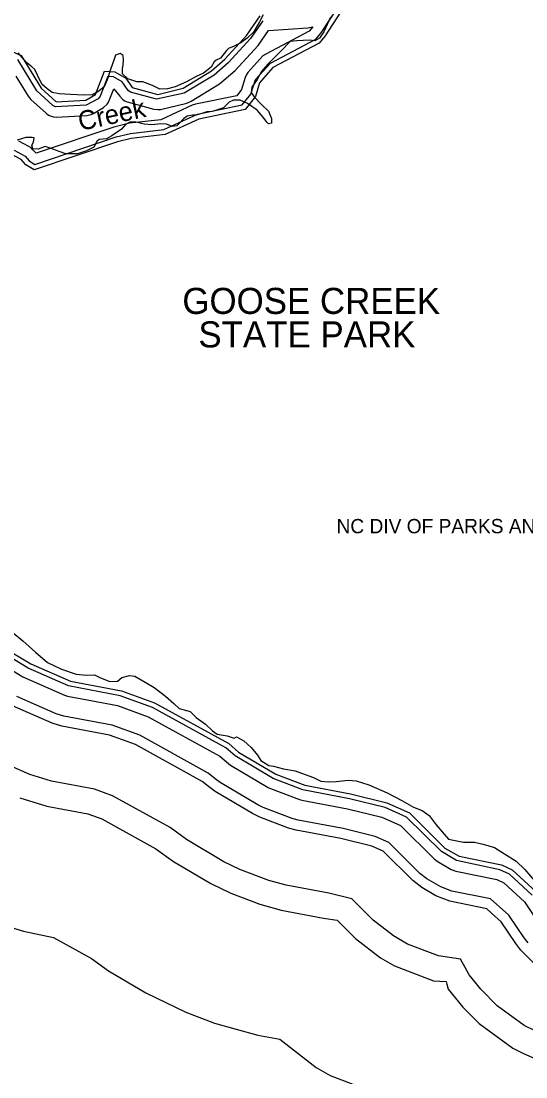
# Model space of a CAD drawing. Extents: x 2532689 to 2764727, y 536648 to 732970.
# Drawn here: x 2619140 to 2623108, y 627526 to 635828 of the extents above; entities that cross this region are included whole.
import ezdxf

# ---------------------------------------------------------------- set-up
doc = ezdxf.new("R2010")
doc.units = 0
for name, color, linetype in [('Exist Boundary Land Use Park State Division NC Parks and Recreation', 7, 'Continuous'), ('Exist Boundary Land Use US Fish and Wildlife Service Label', 7, 'Continuous'), ('Exist Hydrographic Buffer Line', 7, 'Continuous'), ('Exist Hydrographic Creek Double Shore', 7, 'Continuous'), ('Exist Hydrographic Creek Single Shore Label', 7, 'Continuous'), ('Exist Hydrographic River Shore', 7, 'Continuous'), ('Exist Hydrographic River Shore Label', 7, 'Continuous')]:
    doc.layers.add(name, color=color, linetype=linetype)

msp = doc.modelspace()

# ---------------------------------------------------------------- linework, layer by layer
at = {"layer": 'Exist Boundary Land Use Park State Division NC Parks and Recreation'}
for points in [[(2621043.6, 635877.9), (2621013.3, 635821.5), (2620967.7, 635741.6), (2620917.5, 635694), (2620867.1, 635656.2), (2620816, 635631.4), (2620771.3, 635613.3), (2620755.7, 635596.5), (2620706.3, 635535.9), (2620674.3, 635521.6), (2620658.5, 635508), (2620634.3, 635464.8), (2620574.2, 635420.1), (2620517, 635391.8), (2620440.5, 635349.6), (2620351.3, 635310.3), (2620290, 635294.8), (2620231.6, 635292.4), (2620171.7, 635322.5), (2620096.1, 635351.9), (2620050.5, 635350.1), (2619977.9, 635373.2), (2619937.3, 635413.8), (2619935.7, 635456), (2619941, 635482.2), (2619946, 635521.5), (2619941.2, 635557), (2619918.1, 635572.3), (2619882.6, 635561.1), (2619870.9, 635528.2), (2619841.8, 635448.9), (2619815.7, 635366.6), (2619792, 635310.5), (2619751, 635276.3), (2619700.3, 635248.2), (2619632, 635245.5), (2619527.7, 635250.9), (2619439.7, 635257.1), (2619383.9, 635267.9), (2619343.9, 635295.5), (2619303.5, 635332.9), (2619268.1, 635403), (2619246.7, 635447.7), (2619223.1, 635469.4), (2619186, 635500.4), (2619118, 635579)], [(2621570.8, 635860.3), (2621520.3, 635744.5), (2621486.5, 635694.3), (2621448.2, 635673.2), (2621405.7, 635678), (2621308.5, 635674.1), (2621253.6, 635668.6), (2621181.8, 635590.9), (2621080.5, 635489.1), (2621060, 635469), (2621029, 635432), (2620995.8, 635368.9), (2620952.8, 635308.6), (2620947.8, 635266.1)], [(2620947.8, 635266.1), (2620972, 635231.4), (2621029.7, 635171.9), (2621083.8, 635118.8)], [(2621083.8, 635118.8), (2621109, 635061.3), (2621107.2, 635025.5), (2621084.4, 635021.3), (2621071.1, 635033.8), (2621043.6, 635071.7), (2620995.8, 635128.3), (2620918.7, 635180.5), (2620862.5, 635207.4), (2620810.5, 635205.3), (2620775.2, 635190.9), (2620731.5, 635146.9), (2620677, 635128.4), (2620641.7, 635117.2), (2620599.5, 635115.5), (2620567.5, 635104.4), (2620516.2, 635089.4), (2620487.1, 635088.2), (2620445.1, 635080), (2620416.6, 635059.3), (2620385.6, 635025.5), (2620363.4, 635005.2), (2620328, 635000.5), (2620281.8, 635018.1), (2620239.2, 635019.7), (2620168, 635013.5), (2620106.3, 635017.5), (2620043.8, 635034.5), (2619995, 635032.6), (2619959.9, 635014.9), (2619928.9, 634977.9), (2619853.1, 634926), (2619811.6, 634901.6), (2619753.4, 634896), (2619734.5, 634882.2), (2619710.6, 634835.8), (2619652.9, 634807.4), (2619582.4, 634785.1), (2619491.6, 634784.6), (2619438.7, 634802), (2619375.9, 634825.5), (2619329.8, 634843), (2619275.2, 634821.4), (2619233, 634822.9), (2619225.2, 634851.9), (2619237.5, 634875.1), (2619242.4, 634911.1), (2619226, 634913.7), (2619177.4, 634911.7), (2619110, 634892.7)], [(2619078.8, 631016.5), (2619153.8, 630954.9), (2619254.3, 630866.1), (2619346.6, 630785.1), (2619457.5, 630733), (2619572.1, 630693.3), (2619653.3, 630684.4), (2619717.7, 630687), (2619763.3, 630664.6), (2619837.1, 630635.3), (2619897.6, 630637.7), (2619932.8, 630667.4), (2619992.7, 630682), (2620033.3, 630675.6), (2620115.7, 630630.5), (2620186.3, 630588.9), (2620273.8, 630519.7), (2620340.7, 630461.9), (2620382.7, 630423.2), (2620468.4, 630398.4), (2620514.8, 630351.8), (2620589.4, 630298.3), (2620644, 630248.1), (2620681.5, 630221.3), (2620758.8, 630208.3), (2620816, 630190.4), (2620831.8, 630199.1), (2620889.4, 630169.1), (2620948.3, 630115), (2620998.9, 630056.5), (2621024.9, 630013.1), (2621087.3, 629975.3), (2621123.8, 629968.6)], [(2621123.8, 629968.6), (2621201.3, 629947.6), (2621295, 629931.1), (2621344, 629912.9), (2621438.3, 629880.4), (2621495.9, 629850.4), (2621552.7, 629844.7), (2621617.3, 629847.3), (2621709.8, 629859), (2621774.4, 629853.6), (2621872.8, 629821.3), (2622016.6, 629758.4), (2622132, 629698.5), (2622223.1, 629645.6), (2622292.8, 629620.2), (2622346.7, 629582), (2622402.3, 629507.5), (2622465.8, 629433.4), (2622499.7, 629394.4), (2622617.8, 629370.9), (2622702.5, 629370.3), (2622771.8, 629356.9), (2622861.8, 629328.3), (2622940.5, 629279), (2623031.6, 629222.1), (2623098.8, 629156.2), (2623187.8, 629050.7)]]:
    msp.add_lwpolyline(points, dxfattribs=at)
at = {"layer": 'Exist Hydrographic Buffer Line'}
for points in [[(2619085.4, 634814.3), (2619172.1, 634765.2), (2619202.8, 634728.9), (2619248.4, 634701.8), (2619887.9, 634916.9), (2620001.1, 634945.3), (2620260.7, 634975), (2620527.7, 635097.5), (2620878.7, 635168.5), (2620946.2, 635252.6), (2620982.7, 635370.1), (2621100, 635498.1), (2621456.2, 635686.5), (2621498.4, 635736.5), (2621624.5, 635927.3)], [(2621040.7, 635830.5), (2620943.1, 635690.2), (2620768.8, 635499.5), (2620656.7, 635402.6), (2620422.9, 635260.7), (2620204.1, 635213.6), (2619999.9, 635268.9), (2619980.8, 635283.6)], [(2621002.4, 635636.3), (2621084.4, 635753.4), (2621392.6, 635774), (2621434.2, 635784.4), (2621405.1, 635750), (2621062.7, 635568.8), (2621041.3, 635554.7), (2620922.8, 635423.3), (2620908.7, 635403.6), (2620899.9, 635384.6), (2620873.4, 635289.8), (2620834.4, 635241.2), (2620511.9, 635175.9), (2620485, 635167.2), (2620238.6, 635053), (2619991.9, 635024.8), (2619868, 634994.5), (2619257.6, 634789.4), (2619233.2, 634816.8), (2619218.8, 634831.3), (2619201.6, 634843.2), (2619122.7, 634885)], [(2619098.3, 635394.4), (2619195.1, 635238.1), (2619217.4, 635211.1), (2619336.3, 635104.3), (2619356.6, 635089.7), (2619375.7, 635080.9), (2619395.8, 635075.4), (2619416.5, 635073.6), (2619656, 635086.5), (2619690.7, 635093.6), (2619709.5, 635102.4), (2619786.6, 635149.9), (2619815.5, 635174.9), (2619827.6, 635192), (2619869.1, 635295.3), (2619915.2, 635238), (2619936.3, 635214.5), (2619953.5, 635202.5), (2619972.6, 635193.7), (2620183.4, 635136.3), (2620214.6, 635132.2), (2620235.3, 635134), (2620441.4, 635182.9), (2620476.6, 635197.5), (2620698.7, 635334.5), (2620821.3, 635439.1), (2621002.4, 635636.3)], [(2619980.8, 635283.6), (2619934.9, 635349.7), (2619865.4, 635389.8), (2619821.1, 635393.3), (2619760.8, 635237.6), (2619744.6, 635217.9), (2619651.9, 635166.4), (2619409.5, 635154.3), (2619389.9, 635163.8), (2619263.3, 635279.6), (2619113.9, 635525.5)], [(2621355.5, 629781.7), (2621122.3, 629870.8), (2620821.5, 630050.1), (2620748.7, 630113.2), (2620173.2, 630430.9), (2619919.3, 630523.3), (2619511.7, 630601), (2619195.9, 630738.6), (2618966, 630878.5), (2618805.9, 630989.5), (2617840.9, 631573.3), (2617462, 631871.4), (2617325.4, 631952.4), (2616755.6, 632384.2), (2615916.3, 633108.7), (2615790, 633322.5)], [(2615714.1, 633287), (2615848, 633067), (2615872.2, 633038.5), (2616703.3, 632323.6), (2617277, 631888.7), (2617416.6, 631805.2), (2617791.5, 631510.4), (2618762.4, 630922.3), (2618920.1, 630812.7), (2619154.5, 630670.3), (2619479.9, 630527.6), (2619505.5, 630519.7), (2619898, 630445.9), (2620139.9, 630357.8), (2620702.8, 630047.3), (2620769.2, 629989.7), (2620786.5, 629977.2), (2621081.5, 629801.9), (2621100.2, 629793)], [(2623126.1, 628579.2), (2623093.9, 628618.7), (2622973.8, 628796.4), (2622828.2, 628924.5), (2622525.5, 628986.4), (2622440, 629019.2), (2622330.1, 629083.6), (2622274.7, 629126.3), (2622031.3, 629367.6), (2621923.9, 629415.1), (2621670.2, 629477.8), (2621318, 629543.9), (2621270.6, 629557.3), (2621043.6, 629643.3), (2620999.7, 629664.4), (2620704.7, 629839.6), (2620664.3, 629868.8), (2620610.7, 629915.3), (2620073.5, 630211.7), (2619855.5, 630291), (2619476, 630362.5), (2619416.1, 630380.8), (2619105.2, 630516)], [(2622800.5, 628847.6), (2622509.5, 628908), (2622399.8, 628950.2), (2622289.9, 629014.6), (2622218.3, 629069.5), (2621985.6, 629300.3), (2621897.8, 629339.1), (2621653.2, 629399.6), (2621303.2, 629465.3), (2621242.3, 629482.5), (2621015.3, 629568.5), (2620958.9, 629595.6), (2620664.1, 629770.8), (2620612, 629808.2), (2620564.4, 629849.3), (2620040.3, 630138.6), (2619834.2, 630213.6), (2619461.2, 630283.8), (2619384.1, 630307.4), (2619073.3, 630442.6)], [(2623179.6, 627888), (2623094.5, 627930.5), (2622881.9, 628085.5), (2622754.8, 628214.9), (2622662.5, 628327.9), (2622630.9, 628385), (2622593.8, 628451.6), (2622421.3, 628476.9), (2622177.1, 628570.6), (2622067, 628635.1), (2621908.5, 628757.1), (2621739.1, 628925.1), (2621559.7, 628969.4), (2621222.2, 629032.8), (2621086.3, 629071), (2620859.3, 629157.1), (2620734.2, 629217.2), (2620439.3, 629392.5), (2620311.6, 629486.5), (2619857.8, 629736.9), (2619717.5, 629787.8), (2619379.6, 629851.4), (2619208.8, 629904), (2618897.7, 630039.1)], [(2621100.2, 629793), (2621327.2, 629706.9), (2621347.5, 629701.2), (2621704.3, 629634.2), (2621975.8, 629567.1), (2622123, 629502), (2622387.3, 629240), (2622411.1, 629221.7), (2622521, 629157.2), (2622557.9, 629143.2), (2622878.8, 629077.5), (2622933.2, 629052.1), (2623096.2, 628901.3), (2623226.4, 628708.1)], [(2623157.3, 628953.7), (2622978.3, 629119.3), (2622904, 629153.9), (2622561.6, 629226.2), (2622443.5, 629296.8), (2622168.7, 629569.2), (2622001.8, 629643), (2621721.3, 629712.4), (2621355.5, 629781.7)], [(2619129, 629720.5), (2619342.7, 629654.9), (2619664.4, 629594.3), (2619774.7, 629554.2), (2620199.4, 629319.9), (2620337.2, 629220.5), (2620632.3, 629045.3), (2620788.3, 628970), (2621015.3, 628884), (2621185.3, 628836.2), (2621517.3, 628774), (2621623.1, 628758.6), (2621767.8, 628615), (2621966.1, 628462.6), (2622076, 628398.1), (2622381.4, 628281), (2622479.8, 628276.8), (2622486.1, 628254.7), (2622496.8, 628216), (2622612, 628074.9), (2622739.2, 627945.5), (2623005.1, 627751.6), (2623090, 627709.1), (2623195.8, 627663.6)], [(2623865.9, 628314.5), (2623774.9, 628271.4), (2623744.1, 628258.5), (2623683.4, 628242.3), (2623620.9, 628236.8), (2623592.8, 628237.9), (2623510, 628244.4), (2623475.3, 628248.8), (2623414.6, 628265), (2623376.7, 628281.4), (2623291.6, 628324), (2623195.8, 628393.7), (2623068.9, 628523.1), (2623027.3, 628574), (2622912.9, 628743.9), (2622836.8, 628814.2), (2622800.5, 628847.6)], [(2618730.4, 628803.4), (2619157.7, 628672.2), (2619395.8, 628621.1), (2619692.3, 628457.6), (2619826.4, 628360.7), (2620121.5, 628185.5), (2620433.8, 628035), (2620660.8, 627948.9), (2621000.7, 627853.3), (2621172.6, 627821.1), (2621460.1, 627599.9), (2621570, 627535.4), (2621856.6, 627425.6)]]:
    msp.add_lwpolyline(points, dxfattribs=at)
at = {"layer": 'Exist Hydrographic Creek Double Shore'}
for points in [[(2621651.6, 635898), (2621530.6, 635712.5), (2621481.6, 635654.7), (2621118.7, 635462.8), (2621012.6, 635343.6), (2620982.7, 635234), (2620900.7, 635132.2), (2620535.7, 635058.3), (2620271.6, 634936), (2620005.6, 634905.6), (2619897.6, 634878.2), (2619243.7, 634658), (2619176.6, 634698), (2619141.5, 634739.3), (2619066.7, 634778.9)], [(2619074.5, 635586.9), (2619141.5, 635556.8), (2619297.6, 635300.4), (2619416.5, 635193.6), (2619649.7, 635206.3), (2619723.7, 635252), (2619794.6, 635435.4), (2619877.7, 635429), (2619962.6, 635379.9), (2620013.6, 635306.5), (2620214.6, 635252.2), (2620413.7, 635299.6), (2620635.5, 635436.7), (2620742.6, 635529.7), (2620913.6, 635717.2), (2621018.6, 635869.2)]]:
    msp.add_lwpolyline(points, dxfattribs=at)
at = {"layer": 'Exist Hydrographic River Shore'}
msp.add_lwpolyline([(2615829.5, 633328.2), (2615950.5, 633129.5), (2616781.6, 632414.5), (2617349.6, 631984.3), (2617484.5, 631904.4), (2617865.7, 631604.7), (2618827.6, 631023.1), (2618988.8, 630911.3), (2619216.6, 630772.8), (2619527.7, 630637.6), (2619929.8, 630562), (2620189.8, 630467.4), (2620771.7, 630146.2), (2620847.8, 630080.4), (2621142.8, 629905.1), (2621369.8, 629819.1), (2621729.7, 629751.5), (2622014.7, 629681.1), (2622191.9, 629602.8), (2622471.8, 629325.2), (2622581.9, 629260.7), (2622916.8, 629192.2), (2623000.8, 629152.8), (2623187.8, 628979.8)], dxfattribs=at)

# ---------------------------------------------------------------- texts
at = {"layer": 'Exist Boundary Land Use US Fish and Wildlife Service Label'}
for s, height, p in [('GOOSE CREEK', 205, (2620407.3, 633525.4)), ('STATE PARK', 205, (2620533.5, 633262.1)), ('NC DIV OF PARKS AND REC', 112.5, (2621619.2, 631800.5))]:
    msp.add_text(s, height=height, dxfattribs=at).set_placement(p)
at = {"layer": 'Exist Hydrographic Creek Single Shore Label'}
msp.add_text('Creek', height=150, rotation=12.04994, dxfattribs=at).set_placement((2619605.5, 634964.6))
at = {"layer": 'Exist Hydrographic River Shore Label'}
msp.add_text('P         A         M         L         I         C         O', height=840, rotation=340.26583, dxfattribs=at).set_placement((2610107.5, 629929.9))

doc.saveas('drawing.dxf')
